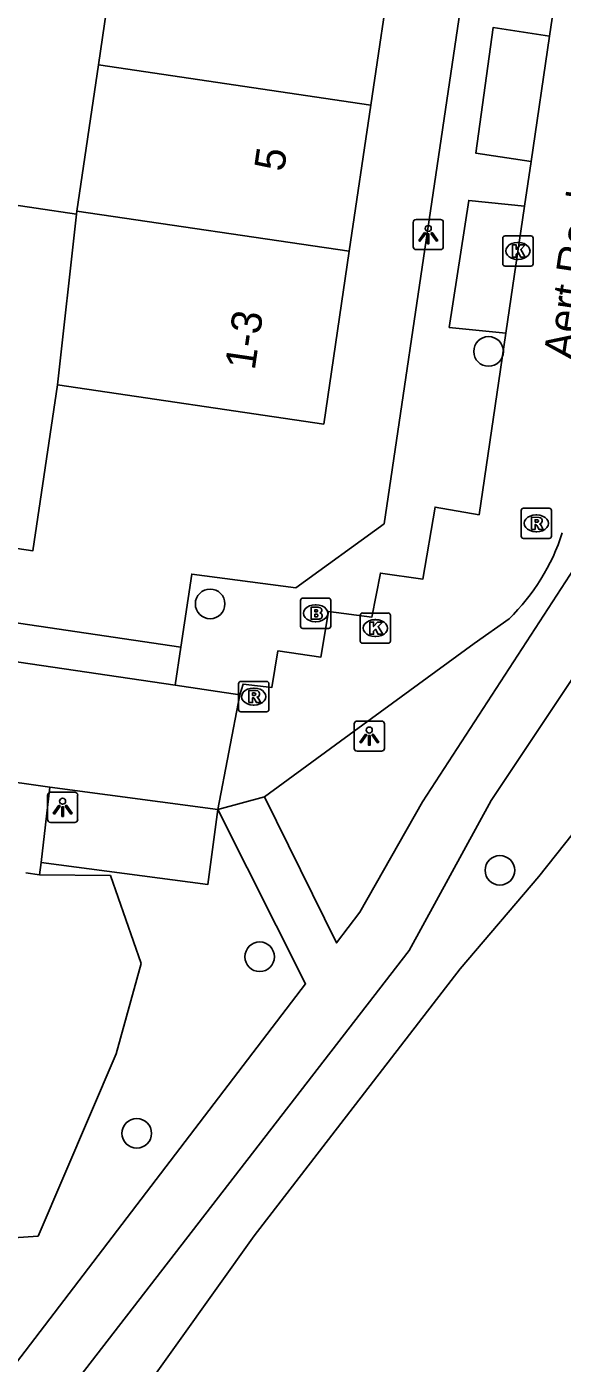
# Model space of a CAD drawing. Extents: x 161087 to 161922, y 382574 to 383873.
# Drawn here: x 161873.3 to 161891.01, y 383278.18 to 383322.36 of the extents above; entities that cross this region are included whole.
import ezdxf

# ---------------------------------------------------------------- set-up
doc = ezdxf.new("R2010")
doc.units = 0
for name, color, linetype in [('IMGEO_Boom', 7, 'Continuous'), ('IMGEO_Brandkraan', 7, 'Continuous'), ('IMGEO_Groenvoorziening', 7, 'Continuous'), ('IMGEO_Kolk', 7, 'Continuous'), ('IMGEO_Lichtpunt', 7, 'Continuous'), ('IMGEO_Openbare_ruimte_label', 7, 'Continuous'), ('IMGEO_Pand', 7, 'Continuous'), ('IMGEO_Pand_nummerreeks', 7, 'Continuous'), ('IMGEO_Rijbaan_lokaal_open', 7, 'Continuous'), ('IMGEO_Rioolput', 7, 'Continuous'), ('IMGEO_Voetpad_halfverhard', 7, 'Continuous'), ('IMGEO_Voetpad_open', 7, 'Continuous'), ('IMGEO_Waterloop', 7, 'Continuous')]:
    doc.layers.add(name, color=color, linetype=linetype)

msp = doc.modelspace()

# ---------------------------------------------------------------- linework, layer by layer
at = {"layer": 'IMGEO_Boom'}
for centre in [(161888.574, 383311.628), (161879.366, 383303.283), (161888.949, 383294.477), (161881.005, 383291.619), (161876.939, 383285.783)]:
    msp.add_circle(centre, 0.489, dxfattribs=at)
at = {"layer": 'IMGEO_Brandkraan'}
for p, q in [((161882.431, 383303.473), (161883.283, 383303.473)), ((161882.356, 383302.547), (161882.356, 383303.399)), ((161882.844, 383303.253), (161882.869, 383303.253)), ((161883.357, 383303.399), (161883.357, 383302.547)), ((161882.867, 383302.693), (161882.842, 383302.693)), ((161883.283, 383302.473), (161882.431, 383302.473))]:
    msp.add_line(p, q, dxfattribs=at)
for points in [[(161882.431, 383303.473), (161883.283, 383303.473)], [(161882.356, 383302.547), (161882.356, 383303.399)], [(161882.704, 383303.173), (161882.704, 383302.773), (161882.917, 383302.773)], [(161882.935, 383303.173), (161882.704, 383303.173)], [(161882.883, 383303.092), (161882.829, 383303.092), (161882.829, 383303.016)], [(161882.829, 383303.016), (161882.882, 383303.016)], [(161883.357, 383303.399), (161883.357, 383302.547)], [(161882.891, 383302.94), (161882.829, 383302.94), (161882.829, 383302.859)], [(161882.829, 383302.859), (161882.891, 383302.859)], [(161883.283, 383302.473), (161882.431, 383302.473)]]:
    msp.add_lwpolyline(points, dxfattribs=at)
for centre, radius, start, end in [((161882.433, 383303.397), 0.0765, 91.552, 178.448), ((161882.433, 383303.397), 0.0765, 91.552, 178.448), ((161883.281, 383303.397), 0.0765, 1.552, 88.448), ((161883.281, 383303.397), 0.0765, 1.552, 88.448), ((161882.884, 383303.054), 0.0379, 267.8285, 90.9355), ((161882.939, 383303.028), 0.145, 59.4692, 91.5367), ((161882.964, 383303.075), 0.0922, 285.5137, 58.1501), ((161882.969, 383302.883), 0.105, 301.3115, 78.989), ((161882.433, 383302.549), 0.0765, 181.552, 268.448), ((161882.433, 383302.549), 0.0765, 181.552, 268.448), ((161882.892, 383302.899), 0.0404, 269.8759, 90.5077), ((161882.923, 383303.024), 0.251, 268.6676, 293.5347), ((161883.281, 383302.549), 0.0765, 271.552, 358.448), ((161883.281, 383302.549), 0.0765, 271.552, 358.448)]:
    msp.add_arc(centre, radius, start, end, dxfattribs=at)
for centre, major_axis, ratio, start_param, end_param in [((161882.843, 383302.973), (-0.387, 0.002), 0.722429, 4.712389, 7.853982), ((161882.868, 383302.973), (-0.39, 0.002), 0.717154, 1.570796, 4.712389)]:
    msp.add_ellipse(centre, major_axis=major_axis, ratio=ratio, start_param=start_param, end_param=end_param, dxfattribs=at)
at = {"layer": 'IMGEO_Groenvoorziening'}
for points in [[(161879.62, 383296.49), (161879.294, 383294.011), (161873.774, 383294.737)], [(161869.26, 383282.082), (161873.677, 383282.386), (161876.258, 383288.411), (161877.084, 383291.397), (161876.07, 383294.302), (161873.726, 383294.326)]]:
    msp.add_lwpolyline(points, dxfattribs=at)
at = {"layer": 'IMGEO_Kolk'}
for p, q in [((161889.044, 383314.523), (161889.044, 383315.375)), ((161889.119, 383315.449), (161889.971, 383315.449)), ((161890.045, 383315.375), (161890.045, 383314.523)), ((161889.532, 383315.229), (161889.557, 383315.229)), ((161889.555, 383314.669), (161889.53, 383314.669)), ((161889.971, 383314.449), (161889.119, 383314.449)), ((161884.405, 383302.982), (161885.257, 383302.982)), ((161884.33, 383302.056), (161884.33, 383302.908)), ((161884.818, 383302.762), (161884.843, 383302.762)), ((161885.331, 383302.908), (161885.331, 383302.056)), ((161884.841, 383302.202), (161884.816, 383302.202)), ((161885.257, 383301.982), (161884.405, 383301.982))]:
    msp.add_line(p, q, dxfattribs=at)
for points in [[(161889.044, 383314.523), (161889.044, 383315.375)], [(161889.119, 383315.449), (161889.971, 383315.449)], [(161890.045, 383315.375), (161890.045, 383314.523)], [(161889.365, 383315.149), (161889.488, 383315.149), (161889.488, 383314.998), (161889.618, 383315.149), (161889.782, 383315.149), (161889.636, 383314.998), (161889.789, 383314.749), (161889.637, 383314.749), (161889.552, 383314.913), (161889.488, 383314.846), (161889.488, 383314.749), (161889.365, 383314.749), (161889.365, 383315.149)], [(161889.971, 383314.449), (161889.119, 383314.449)], [(161884.405, 383302.982), (161885.257, 383302.982)], [(161884.33, 383302.056), (161884.33, 383302.908)], [(161884.651, 383302.682), (161884.774, 383302.682), (161884.774, 383302.531), (161884.904, 383302.682), (161885.068, 383302.682), (161884.922, 383302.531), (161885.075, 383302.282), (161884.923, 383302.282), (161884.838, 383302.446), (161884.774, 383302.379), (161884.774, 383302.282), (161884.651, 383302.282), (161884.651, 383302.682)], [(161885.331, 383302.908), (161885.331, 383302.056)], [(161885.257, 383301.982), (161884.405, 383301.982)]]:
    msp.add_lwpolyline(points, dxfattribs=at)
for centre, start, end in [((161889.121, 383315.373), 91.552, 178.448), ((161889.121, 383315.373), 91.552, 178.448), ((161889.969, 383315.373), 1.552, 88.448), ((161889.969, 383315.373), 1.552, 88.448), ((161889.121, 383314.525), 181.552, 268.448), ((161889.121, 383314.525), 181.552, 268.448), ((161889.969, 383314.525), 271.552, 358.448), ((161889.969, 383314.525), 271.552, 358.448), ((161884.407, 383302.906), 91.552, 178.448), ((161884.407, 383302.906), 91.552, 178.448), ((161885.255, 383302.906), 1.552, 88.448), ((161885.255, 383302.906), 1.552, 88.448), ((161884.407, 383302.058), 181.552, 268.448), ((161884.407, 383302.058), 181.552, 268.448), ((161885.255, 383302.058), 271.552, 358.448), ((161885.255, 383302.058), 271.552, 358.448)]:
    msp.add_arc(centre, 0.0765, start, end, dxfattribs=at)
for centre, major_axis, ratio, start_param, end_param in [((161889.531, 383314.949), (-0.387, 0.002), 0.722429, 4.712389, 7.853982), ((161889.556, 383314.949), (-0.39, 0.002), 0.717154, 1.570796, 4.712389), ((161884.817, 383302.482), (-0.387, 0.002), 0.722429, 4.712389, 7.853982), ((161884.842, 383302.482), (-0.39, 0.002), 0.717154, 1.570796, 4.712389)]:
    msp.add_ellipse(centre, major_axis=major_axis, ratio=ratio, start_param=start_param, end_param=end_param, dxfattribs=at)
at = {"layer": 'IMGEO_Lichtpunt'}
for p, q in [((161886.081, 383315.895), (161886.081, 383315.088)), ((161886.081, 383315.895), (161886.081, 383315.088)), ((161886.983, 383315.99), (161886.175, 383315.99)), ((161886.983, 383315.99), (161886.175, 383315.99)), ((161887.077, 383315.088), (161887.077, 383315.895)), ((161887.077, 383315.088), (161887.077, 383315.895)), ((161886.175, 383314.994), (161886.983, 383314.994)), ((161886.175, 383314.994), (161886.983, 383314.994)), ((161884.131, 383299.315), (161884.131, 383298.508)), ((161884.131, 383299.315), (161884.131, 383298.508)), ((161885.033, 383299.41), (161884.225, 383299.41)), ((161885.033, 383299.41), (161884.225, 383299.41)), ((161885.127, 383298.508), (161885.127, 383299.315)), ((161885.127, 383298.508), (161885.127, 383299.315)), ((161884.225, 383298.414), (161885.033, 383298.414)), ((161884.225, 383298.414), (161885.033, 383298.414)), ((161873.989, 383296.963), (161873.989, 383296.156)), ((161873.989, 383296.963), (161873.989, 383296.156)), ((161874.891, 383297.058), (161874.083, 383297.058)), ((161874.891, 383297.058), (161874.083, 383297.058)), ((161874.985, 383296.156), (161874.985, 383296.963)), ((161874.985, 383296.156), (161874.985, 383296.963)), ((161874.083, 383296.062), (161874.891, 383296.062)), ((161874.083, 383296.062), (161874.891, 383296.062))]:
    msp.add_line(p, q, dxfattribs=at)
for points in [[(161886.455, 383315.559), (161886.494, 383315.531), (161886.306, 383315.269), (161886.268, 383315.296), (161886.455, 383315.559)], [(161886.557, 383315.511), (161886.604, 383315.511), (161886.604, 383315.189), (161886.557, 383315.189), (161886.557, 383315.511)], [(161886.667, 383315.531), (161886.705, 383315.558), (161886.892, 383315.296), (161886.853, 383315.268), (161886.667, 383315.531)], [(161884.505, 383298.979), (161884.544, 383298.951), (161884.356, 383298.689), (161884.318, 383298.716), (161884.505, 383298.979)], [(161884.607, 383298.931), (161884.654, 383298.931), (161884.654, 383298.609), (161884.607, 383298.609), (161884.607, 383298.931)], [(161884.717, 383298.951), (161884.755, 383298.978), (161884.942, 383298.716), (161884.903, 383298.688), (161884.717, 383298.951)], [(161874.363, 383296.627), (161874.402, 383296.599), (161874.214, 383296.337), (161874.176, 383296.364), (161874.363, 383296.627)], [(161874.465, 383296.579), (161874.512, 383296.579), (161874.512, 383296.257), (161874.465, 383296.257), (161874.465, 383296.579)], [(161874.575, 383296.599), (161874.613, 383296.626), (161874.8, 383296.364), (161874.761, 383296.336), (161874.575, 383296.599)]]:
    msp.add_lwpolyline(points, dxfattribs=at)
for centre in [(161886.58, 383315.693), (161884.63, 383299.113), (161874.488, 383296.761)]:
    msp.add_circle(centre, 0.0994, dxfattribs=at)
for centre, start, end in [((161886.175, 383315.895), 90, 180), ((161886.175, 383315.895), 90, 180), ((161886.983, 383315.895), 0, 90), ((161886.983, 383315.895), 0, 90), ((161886.175, 383315.088), 180, 270), ((161886.175, 383315.088), 180, 270), ((161886.983, 383315.088), 270, 0), ((161886.983, 383315.088), 270, 360), ((161884.225, 383299.315), 90, 180), ((161884.225, 383299.315), 90, 180), ((161885.033, 383299.315), 0, 90), ((161885.033, 383299.315), 0, 90), ((161884.225, 383298.508), 180, 270), ((161884.225, 383298.508), 180, 270), ((161885.033, 383298.508), 270, 0), ((161885.033, 383298.508), 270, 360), ((161874.083, 383296.963), 90, 180), ((161874.083, 383296.963), 90, 180), ((161874.891, 383296.963), 0, 90), ((161874.891, 383296.963), 0, 90), ((161874.083, 383296.156), 180, 270), ((161874.083, 383296.156), 180, 270), ((161874.891, 383296.156), 270, 0), ((161874.891, 383296.156), 270, 360)]:
    msp.add_arc(centre, 0.0946, start, end, dxfattribs=at)
at = {"layer": 'IMGEO_Pand'}
for points in [[(161876.381, 383325.923), (161875.671, 383321.103)], [(161884.682, 383319.773), (161885.395, 383324.608)], [(161875.671, 383321.103), (161874.958, 383316.269)], [(161884.682, 383319.773), (161875.671, 383321.103)], [(161883.969, 383314.941), (161884.682, 383319.773)], [(161874.943, 383316.169), (161869.597, 383316.958), (161869.29, 383314.876)], [(161874.958, 383316.269), (161874.943, 383316.169)], [(161874.958, 383316.269), (161883.969, 383314.941)], [(161874.943, 383316.169), (161874.313, 383310.525)], [(161874.313, 383310.525), (161883.126, 383309.225), (161883.969, 383314.941)], [(161868.073, 383305.841), (161873.505, 383305.04), (161874.313, 383310.525)]]:
    msp.add_lwpolyline(points, dxfattribs=at)
at = {"layer": 'IMGEO_Rijbaan_lokaal_open'}
for points in [[(161890.592, 383322.045), (161890.813, 383323.544)], [(161889.983, 383317.91), (161890.592, 383322.045)], [(161889.765, 383316.431), (161889.983, 383317.91)], [(161889.147, 383312.232), (161889.765, 383316.431)], [(161833.68, 383314.055), (161835.822, 383313.735), (161835.633, 383312.441), (161837.738, 383312.157), (161837.471, 383310.636), (161840.426, 383310.192), (161840.073, 383307.478), (161841.848, 383307.222), (161841.634, 383305.979), (161878.211, 383300.593)], [(161880.352, 383300.278), (161880.456, 383300.633), (161881.408, 383300.523), (161881.608, 383301.728), (161883.029, 383301.526), (161883.283, 383303.035), (161884.716, 383302.845), (161884.996, 383304.303), (161886.403, 383304.101), (161886.805, 383306.485), (161888.263, 383306.232), (161889.147, 383312.232)], [(161889.252, 383302.788), (161888.097, 383301.976), (161884.134, 383299.077), (161881.168, 383296.908)], [(161878.211, 383300.593), (161880.352, 383300.278)], [(161879.62, 383296.49), (161880.352, 383300.278)], [(161870.249, 383297.761), (161874.065, 383297.22)], [(161874.065, 383297.22), (161879.62, 383296.49)], [(161881.168, 383296.908), (161879.62, 383296.49)]]:
    msp.add_lwpolyline(points, dxfattribs=at)
msp.add_arc((161884.431, 383307.738), 6.91, 314.2441, 342.2536, dxfattribs=at)
at = {"layer": 'IMGEO_Rioolput'}
for p, q in [((161889.654, 383305.519), (161889.654, 383306.371)), ((161889.729, 383306.445), (161890.581, 383306.445)), ((161890.142, 383306.225), (161890.167, 383306.225)), ((161890.655, 383306.371), (161890.655, 383305.519)), ((161890.165, 383305.665), (161890.14, 383305.665)), ((161890.581, 383305.445), (161889.729, 383305.445)), ((161880.307, 383299.793), (161880.307, 383300.645)), ((161880.382, 383300.719), (161881.234, 383300.719)), ((161880.795, 383300.499), (161880.82, 383300.499)), ((161881.308, 383300.645), (161881.308, 383299.793)), ((161880.818, 383299.939), (161880.793, 383299.939)), ((161881.234, 383299.719), (161880.382, 383299.719))]:
    msp.add_line(p, q, dxfattribs=at)
for points in [[(161889.654, 383305.519), (161889.654, 383306.371)], [(161889.729, 383306.445), (161890.581, 383306.445)], [(161890.243, 383306.143), (161889.991, 383306.145), (161889.991, 383305.745)], [(161890.655, 383306.371), (161890.655, 383305.519)], [(161889.991, 383305.745), (161890.115, 383305.745), (161890.115, 383305.907), (161890.126, 383305.907)], [(161890.169, 383306.064), (161890.115, 383306.064), (161890.115, 383305.983)], [(161890.115, 383305.983), (161890.167, 383305.983)], [(161890.173, 383305.878), (161890.244, 383305.745), (161890.384, 383305.745), (161890.319, 383305.871)], [(161890.581, 383305.445), (161889.729, 383305.445)], [(161880.307, 383299.793), (161880.307, 383300.645)], [(161880.382, 383300.719), (161881.234, 383300.719)], [(161880.896, 383300.417), (161880.644, 383300.419), (161880.644, 383300.019)], [(161880.822, 383300.338), (161880.768, 383300.338), (161880.768, 383300.257)], [(161881.308, 383300.645), (161881.308, 383299.793)], [(161880.644, 383300.019), (161880.768, 383300.019), (161880.768, 383300.181), (161880.779, 383300.181)], [(161880.768, 383300.257), (161880.82, 383300.257)], [(161880.826, 383300.152), (161880.897, 383300.019), (161881.037, 383300.019), (161880.972, 383300.145)], [(161881.234, 383299.719), (161880.382, 383299.719)]]:
    msp.add_lwpolyline(points, dxfattribs=at)
for centre, radius, start, end in [((161889.731, 383306.369), 0.0765, 91.552, 178.448), ((161889.731, 383306.369), 0.0765, 91.552, 178.448), ((161890.242, 383306.033), 0.109, 350.3612, 89.416), ((161890.579, 383306.369), 0.0765, 1.552, 88.448), ((161890.579, 383306.369), 0.0765, 1.552, 88.448), ((161890.125, 383305.854), 0.0533, 26.0293, 88.6989), ((161890.151, 383306.172), 0.19, 274.7715, 282.9687), ((161890.175, 383305.968), 0.0964, 77.0061, 93.1865), ((161890.189, 383306.025), 0.0378, 276.6634, 79.6772), ((161890.24, 383306.033), 0.112, 277.5842, 350.9817), ((161890.224, 383305.818), 0.108, 29.5134, 73.7905), ((161889.731, 383305.521), 0.0765, 181.552, 268.448), ((161889.731, 383305.521), 0.0765, 181.552, 268.448), ((161890.579, 383305.521), 0.0765, 271.552, 358.448), ((161890.579, 383305.521), 0.0765, 271.552, 358.448), ((161880.384, 383300.643), 0.0765, 91.552, 178.448), ((161880.384, 383300.643), 0.0765, 91.552, 178.448), ((161880.828, 383300.242), 0.0964, 77.0061, 93.1865), ((161880.842, 383300.299), 0.0378, 276.6634, 79.6772), ((161880.895, 383300.307), 0.109, 350.3612, 89.416), ((161881.232, 383300.643), 0.0765, 1.552, 88.448), ((161881.232, 383300.643), 0.0765, 1.552, 88.448), ((161880.778, 383300.128), 0.0533, 26.0293, 88.6989), ((161880.804, 383300.446), 0.19, 274.7715, 282.9687), ((161880.893, 383300.307), 0.112, 277.5842, 350.9817), ((161880.877, 383300.092), 0.108, 29.5134, 73.7905), ((161880.384, 383299.795), 0.0765, 181.552, 268.448), ((161880.384, 383299.795), 0.0765, 181.552, 268.448), ((161881.232, 383299.795), 0.0765, 271.552, 358.448), ((161881.232, 383299.795), 0.0765, 271.552, 358.448)]:
    msp.add_arc(centre, radius, start, end, dxfattribs=at)
for centre, major_axis, ratio, start_param, end_param in [((161890.141, 383305.945), (-0.387, 0.002), 0.722429, 4.712389, 7.853982), ((161890.166, 383305.945), (-0.39, 0.002), 0.717154, 1.570796, 4.712389), ((161880.794, 383300.219), (-0.387, 0.002), 0.722429, 4.712389, 7.853982), ((161880.819, 383300.219), (-0.39, 0.002), 0.717154, 1.570796, 4.712389)]:
    msp.add_ellipse(centre, major_axis=major_axis, ratio=ratio, start_param=start_param, end_param=end_param, dxfattribs=at)
at = {"layer": 'IMGEO_Voetpad_halfverhard'}
for points in [[(161899.954, 383316.214), (161892.26, 383305.78), (161886.392, 383296.745), (161884.319, 383293.097), (161883.546, 383292.079), (161881.168, 383296.908)], [(161899.819, 383312.594), (161896.947, 383308.559), (161893.91, 383304.647), (161888.661, 383296.788), (161885.95, 383291.823), (161871.217, 383272.794), (161870.511, 383271.32), (161860.369, 383250), (161854.152, 383236.931), (161845.555, 383219.763)], [(161879.62, 383296.49), (161882.522, 383290.73), (161871.5, 383276.302)]]:
    msp.add_lwpolyline(points, dxfattribs=at)
at = {"layer": 'IMGEO_Voetpad_open'}
for points in [[(161890.115, 383339.652), (161885.124, 383305.93), (161882.204, 383303.813), (161878.76, 383304.271), (161878.395, 383301.855)], [(161889.983, 383317.91), (161888.153, 383318.18), (161888.723, 383322.33), (161890.592, 383322.045)], [(161889.147, 383312.232), (161887.273, 383312.419), (161887.92, 383316.619), (161889.765, 383316.431)], [(161878.395, 383301.855), (161842.381, 383307.171), (161842.756, 383309.575)], [(161878.395, 383301.855), (161878.211, 383300.593)], [(161873.774, 383294.737), (161874.065, 383297.22)], [(161873.774, 383294.737), (161873.726, 383294.326)], [(161873.726, 383294.326), (161873.272, 383294.395)]]:
    msp.add_lwpolyline(points, dxfattribs=at)
at = {"layer": 'IMGEO_Waterloop'}
msp.add_lwpolyline([(161920.29, 383350.119), (161915.414, 383335.693), (161913.577, 383330.256), (161912.735, 383328.548), (161902.807, 383311.623), (161900.395, 383307.79), (161896.434, 383302.072), (161890.234, 383294.273), (161887.635, 383291.219), (161880.826, 383282.395), (161875.719, 383275.247)], dxfattribs=at)

# ---------------------------------------------------------------- texts
at = {"layer": 'IMGEO_Openbare_ruimte_label'}
msp.add_text('Aert Roelofsstraat', height=1, rotation=81.6024, dxfattribs=at).set_placement((161891.376, 383311.325))
at = {"layer": 'IMGEO_Pand_nummerreeks'}
for s, rotation, p in [('5', 81.6107, (161881.806, 383317.548)), ('1-3', 81.6105, (161880.839, 383310.985))]:
    msp.add_text(s, height=1, rotation=rotation, dxfattribs=at).set_placement(p)

doc.saveas('drawing.dxf')
